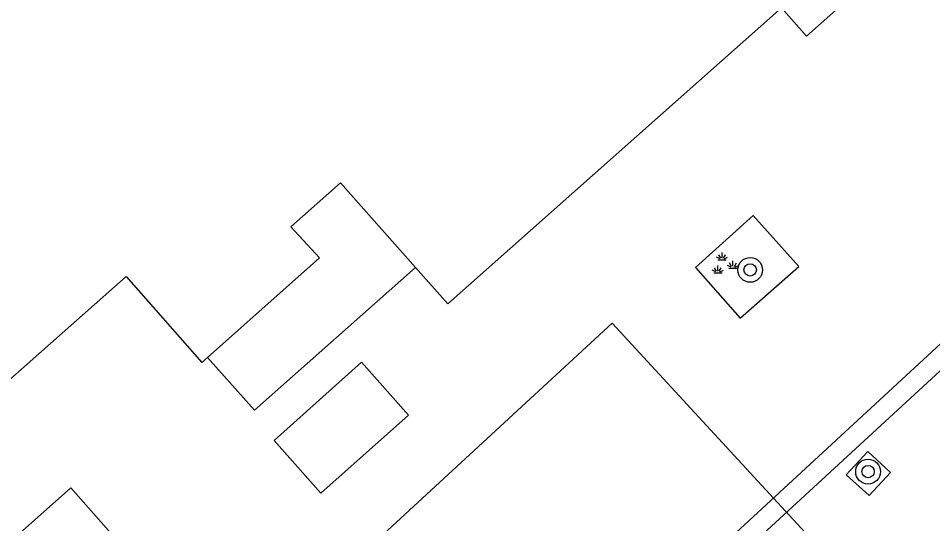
# Model space of a CAD drawing. Extents: x 131000 to 133013, y 393000 to 396501.
# Drawn here: x 131255.63 to 131285.15, y 395193.43 to 395209.74 of the extents above; entities that cross this region are included whole.
import ezdxf

# ---------------------------------------------------------------- set-up
doc = ezdxf.new("R2010")
doc.units = 0
for name, color, linetype in [('gg-afsc-hekwerk', 7, 'Continuous'), ('gg-bbg-hoofdgebouw', 7, 'Continuous'), ('gg-bbg-luifel en loopbrug', 7, 'Continuous'), ('gg-knt-verharding', 7, 'Continuous'), ('gt-bbg-plantopografie pand', 7, 'Continuous'), ('gt-symb-boom', 7, 'Continuous'), ('gt-symb-groenvak', 7, 'Continuous')]:
    doc.layers.add(name, color=color, linetype=linetype)

# ---------------------------------------------------------------- blocks, each defined once
blk = doc.blocks.new('gt0-BOOM')
at = {"layer": 'gt-symb-boom'}
for radius in [0.4, 0.2]:
    blk.add_circle((0, 0), radius, dxfattribs=at)
blk = doc.blocks.new('gt0-GRVAK')
at = {"layer": 'gt-symb-groenvak'}
for p, q in [((-0.091, 0.211), (-0.156, 0.322)), ((-0.047, 0.214), (-0.047, 0.393)), ((-0.004, 0.211), (0.061, 0.322)), ((-0.11, 0.189), (-0.228, 0.24)), ((-0.182, 0.153), (0.088, 0.153)), ((0.015, 0.189), (0.133, 0.24)), ((0.262, -0.052), (0.197, 0.059)), ((0.305, -0.049), (0.305, 0.13)), ((0.349, -0.052), (0.414, 0.059)), ((-0.245, -0.228), (-0.363, -0.177)), ((-0.318, -0.264), (-0.047, -0.264)), ((-0.226, -0.206), (-0.291, -0.095)), ((-0.183, -0.203), (-0.183, -0.024)), ((-0.139, -0.206), (-0.074, -0.095)), ((-0.12, -0.228), (-0.002, -0.177)), ((0.243, -0.074), (0.125, -0.023)), ((0.17, -0.11), (0.441, -0.11)), ((0.368, -0.074), (0.486, -0.023))]:
    blk.add_line(p, q, dxfattribs=at)

msp = doc.modelspace()

# ---------------------------------------------------------------- linework, layer by layer
at = {"layer": 'gg-afsc-hekwerk'}
msp.add_line((131262.978, 395178.562), (131296.243, 395209.232), dxfattribs=at)
at = {"layer": 'gg-bbg-hoofdgebouw'}
for points in [[(131238.02, 395221.571), (131233.294, 395217.387), (131243.012, 395206.399), (131243.925, 395207.19), (131253.463, 395196.419), (131259.112, 395201.406), (131261.557, 395198.633), (131261.744, 395198.799)], [(131268.457, 395201.704), (131269.504, 395200.526), (131280.273, 395210.072), (131281.073, 395209.166), (131286.648, 395214.113)], [(131261.744, 395198.799), (131265.36, 395202.011), (131264.43, 395203.006), (131266.033, 395204.433), (131268.457, 395201.704)]]:
    msp.add_lwpolyline(points, dxfattribs=at)
at = {"layer": 'gg-bbg-luifel en loopbrug'}
msp.add_lwpolyline([(131268.457, 395201.704), (131263.258, 395197.094), (131261.744, 395198.799)], dxfattribs=at)
at = {"layer": 'gg-knt-verharding'}
for points in [[(131256.659, 395173.432), (131261.432, 395176.313), (131296.677, 395208.758), (131296.243, 395209.232)], [(131279.351, 395203.374), (131277.49, 395201.699), (131278.936, 395200.059), (131280.828, 395201.734), (131279.351, 395203.374)], [(131265.396, 395194.418), (131263.889, 395196.117), (131266.714, 395198.643), (131268.225, 395196.932), (131265.396, 395194.418)], [(131283.054, 395195.762), (131282.36, 395195.014), (131283.104, 395194.346), (131283.787, 395195.09), (131283.054, 395195.762)], [(131256.768, 395188.67), (131254.103, 395191.732), (131257.326, 395194.593), (131260.011, 395191.554), (131256.768, 395188.67)]]:
    msp.add_lwpolyline(points, dxfattribs=at)
at = {"layer": 'gt-bbg-plantopografie pand'}
msp.add_lwpolyline([(131257.531, 395183.977), (131274.809, 395199.906), (131284.976, 395188.878), (131267.699, 395172.949), (131257.531, 395183.977)], dxfattribs=at)

# ---------------------------------------------------------------- block references
at = {"layer": 'gt-symb-boom'}
for p in [(131279.26, 395201.622), (131283.065, 395195.114)]:
    msp.add_blockref('gt0-BOOM', p, dxfattribs=at)
at = {"layer": 'gt-symb-groenvak'}
msp.add_blockref('gt0-GRVAK', (131278.4, 395201.788), dxfattribs=at)

doc.saveas('drawing.dxf')
